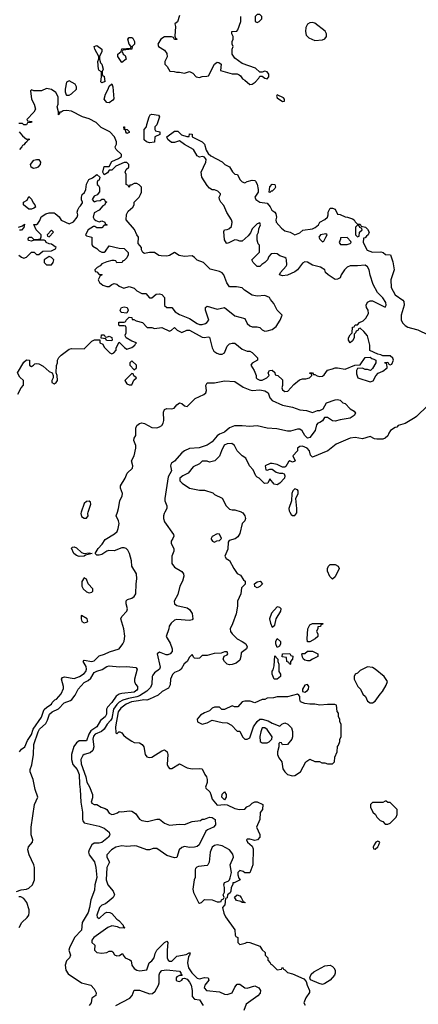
# Model space of a CAD drawing. Header units: inches. Extents: x 2380249 to 2585472, y 382747 to 546448.
# Tile 503 of 626: x 2546836 to 2550014, y 446079 to 453924. Entities that reach past the tile are written whole.
import ezdxf

# ---------------------------------------------------------------- set-up
doc = ezdxf.new("R2010")
doc.units = ezdxf.units.IN
doc.header["$MEASUREMENT"] = 0
for name, color, linetype in [('C5444', 7, 'Continuous'), ('C5445', 7, 'Continuous'), ('C5455', 7, 'Continuous')]:
    doc.layers.add(name, color=color, linetype=linetype)

msp = doc.modelspace()

# ---------------------------------------------------------------- linework, layer by layer
at = {"layer": 'C5444', "color": 4}
for points, elevation in [([(2546835.3, 448090), (2546849.3, 448110.7), (2546878, 448130), (2546899.6, 448180.4), (2546930, 448227.3), (2546943, 448270), (2547010, 448367.3), (2547024.7, 448415.3), (2547032.5, 448427.5), (2547052.8, 448447.2), (2547088.7, 448470), (2547096, 448484), (2547115.5, 448504.5), (2547130, 448511), (2547166.3, 448553.7), (2547184.7, 448595.3), (2547185.2, 448610), (2547169, 448670), (2547177.2, 448682.8), (2547192.5, 448687.5), (2547270, 448675.5), (2547313.2, 448690), (2547350, 448713.4), (2547364.5, 448730), (2547369.5, 448750), (2547366.6, 448770), (2547341.2, 448810), (2547350, 448821), (2547410, 448810.5), (2547430, 448816.3), (2547470, 448856.3), (2547511.7, 448868.3), (2547551.9, 448888.1), (2547629.2, 448910.8), (2547658, 448950), (2547667.7, 448972.3), (2547673.1, 449013.1), (2547665.6, 449070), (2547642, 449150), (2547649.3, 449170), (2547689.6, 449210.4), (2547694.5, 449230), (2547685.1, 449270), (2547685.8, 449294.2), (2547695.9, 449304.1), (2547730, 449315.5), (2547750, 449327.7), (2547762.9, 449350), (2547763.6, 449430), (2547769.6, 449470), (2547767.3, 449510), (2547729.7, 449569.7), (2547727.2, 449612.8), (2547712, 449672), (2547698, 449698), (2547685.2, 449710), (2547670, 449716.3), (2547650, 449715.1), (2547590, 449692), (2547546.2, 449693.8), (2547530, 449689.5), (2547490, 449663.7), (2547470, 449657.2), (2547450, 449658), (2547438, 449670), (2547460.9, 449710), (2547494.1, 449745.8), (2547517.4, 449782.6), (2547591.5, 449828.5), (2547612.7, 449847.3), (2547622.4, 449870), (2547629.6, 449910), (2547625.1, 449930), (2547605.2, 449970), (2547614.8, 450000)], 28), ([(2547326.3, 450000), (2547322.8, 449990), (2547330, 449964.7), (2547350, 449951.3), (2547370, 449952), (2547382, 449970), (2547379, 449990), (2547382.3, 450000)], 32), ([(2547993.8, 450000), (2547988.2, 449990), (2547981.6, 449970), (2547983.1, 449950), (2547990, 449922.8), (2548062.8, 449822.8), (2548064, 449810), (2548057.3, 449790), (2548044, 449770), (2548044, 449750), (2548064, 449710), (2548064, 449690), (2548048.2, 449650), (2548048.4, 449590), (2548070, 449561.6), (2548128.3, 449528.3), (2548140.7, 449510), (2548143.8, 449490), (2548134.9, 449450), (2548112.4, 449410), (2548096.1, 449343.9), (2548067.3, 449290), (2548071, 449270), (2548090, 449257.3), (2548170, 449238), (2548190, 449224.7), (2548210, 449192), (2548216, 449150), (2548210, 449142), (2548190, 449137.2), (2548090, 449145.2), (2548070, 449139), (2548043.4, 449116.6), (2548028.2, 449091.8), (2548024.9, 449070), (2548002.8, 449010), (2548035.8, 448955.8), (2548050.6, 448910), (2548050.6, 448890), (2548036, 448870), (2548016.4, 448863.6), (2548004.2, 448864.2), (2547950, 448884), (2547931.3, 448870), (2547954.9, 448765.1), (2547950.4, 448749.6), (2547910, 448719.5), (2547897.7, 448702.3), (2547892.4, 448690), (2547890.3, 448630), (2547878.2, 448601.8), (2547850, 448572.6), (2547790, 448537.8), (2547770, 448529), (2547703.8, 448516.2), (2547658.3, 448501.7), (2547630, 448485.7), (2547610, 448466.9), (2547584.9, 448430), (2547570, 448357.2), (2547560.9, 448339.1), (2547532.4, 448310), (2547508.4, 448270), (2547487.1, 448252.9), (2547437.6, 448230), (2547425.1, 448214.9), (2547418.6, 448190), (2547427.2, 448130), (2547418.6, 448101.4), (2547398, 448082), (2547350.4, 448069.6), (2547339.3, 448060.7), (2547323.8, 448030), (2547324.9, 447995.1), (2547364, 447890), (2547371.3, 447850), (2547392.5, 447812.5), (2547416.3, 447750), (2547416, 447724), (2547406, 447690), (2547410, 447682), (2547430, 447672), (2547450, 447672), (2547484.7, 447650), (2547518.5, 447638.5), (2547532, 447630), (2547550, 447602), (2547570, 447592), (2547587.3, 447592.7), (2547616.4, 447603.6), (2547630, 447614), (2547650, 447612), (2547710, 447621), (2547730, 447618.8), (2547759.5, 447599.5), (2547790, 447554.8), (2547810, 447542), (2547854.4, 447534.4), (2547930, 447554.8), (2547950, 447554.8), (2547990, 447522), (2548030, 447504.9), (2548110, 447514.9), (2548150, 447510.5), (2548210, 447534), (2548276.4, 447543.6), (2548290, 447554), (2548310, 447554), (2548350, 447570.7), (2548370, 447566.8), (2548394.8, 447550), (2548398, 447510), (2548382, 447490), (2548332, 447470), (2548320.7, 447459.3), (2548266, 447350), (2548250, 447337.2), (2548230, 447329.5), (2548190, 447329.4), (2548150, 447336), (2548130, 447329.2), (2548107.3, 447310), (2548090, 447249), (2548070, 447245.2), (2548010, 447263.6), (2547930, 447320.7), (2547899.1, 447320.9), (2547870, 447309.3), (2547850, 447309.3), (2547770, 447338.7), (2547750, 447341.3), (2547690, 447336.2), (2547650, 447342.7), (2547602, 447330), (2547566.8, 447310), (2547531.3, 447270), (2547532, 447250), (2547552, 447210), (2547531.3, 447170), (2547526, 447070), (2547538, 447030), (2547581, 446981), (2547591, 446950), (2547581, 446930), (2547550, 446902), (2547519.8, 446880.2), (2547490, 446868), (2547472, 446850), (2547452, 446790), (2547452.7, 446772.7), (2547470, 446762), (2547514.6, 446805.4), (2547530, 446812), (2547554, 446810), (2547570, 446802), (2547610, 446758), (2547626.4, 446746.4), (2547662, 446710), (2547662, 446702), (2547674, 446690), (2547670, 446686), (2547631.3, 446688.7), (2547616.5, 446696.5), (2547570, 446702.7), (2547538, 446690), (2547426, 446610), (2547412, 446590), (2547412, 446570), (2547434, 446550), (2547432, 446510), (2547450, 446492), (2547490, 446486), (2547530, 446491.3), (2547550, 446502), (2547570, 446502), (2547578, 446498), (2547591.6, 446471.6), (2547610, 446466), (2547632.7, 446467.3), (2547650, 446482), (2547659.6, 446479.6), (2547662, 446470), (2547678, 446450), (2547713.4, 446433.4), (2547724, 446424), (2547730.7, 446390), (2547750, 446362.8), (2547770, 446350.7), (2547795.1, 446344.9), (2547850, 446354), (2547868.7, 446410), (2547890, 446426), (2547908.7, 446450), (2547916.6, 446483.4), (2547929.2, 446510), (2547990, 446571), (2548010, 446582), (2548018, 446570), (2548010.7, 446510), (2548010.7, 446450), (2548018.8, 446430), (2548030, 446423), (2548050, 446423), (2548090, 446462), (2548163.1, 446476.9), (2548186, 446490), (2548194, 446490), (2548191, 446470), (2548181.4, 446458.6), (2548174.4, 446410), (2548182, 446370), (2548209.3, 446329.3), (2548250, 446286), (2548270, 446280.5), (2548310, 446293), (2548338, 446290), (2548344, 446270), (2548310.8, 446230), (2548305.5, 446210), (2548326, 446190), (2548430, 446179.3), (2548470, 446160.4), (2548490, 446156.4), (2548530, 446170.8), (2548550, 446214.8), (2548570, 446239.1), (2548590, 446239.1), (2548630.4, 446210.4), (2548650, 446208.2), (2548710, 446224.9), (2548742, 446210), (2548757.1, 446190), (2548753, 446167), (2548734.3, 446145.7), (2548641.2, 446078.8), (2548622.4, 446030)], 28), ([(2548605.2, 450000), (2548614.4, 449994.4), (2548631.3, 449970), (2548636, 449950), (2548631, 449930), (2548610.9, 449909.1), (2548590.5, 449829.5), (2548575.5, 449804.5), (2548553, 449787), (2548506, 449774), (2548498, 449762), (2548495.3, 449704.7), (2548472, 449650), (2548482, 449630), (2548510, 449614), (2548542, 449550), (2548570, 449512), (2548596.9, 449496.9), (2548619.6, 449459.6), (2548634, 449450), (2548632.7, 449427.3), (2548603.6, 449396.4), (2548598, 449350), (2548572, 449290), (2548571.6, 449251.6), (2548562.8, 449190), (2548533.4, 449110), (2548513.4, 449070), (2548518, 449050), (2548530.6, 449030), (2548570, 448990.6), (2548610, 448970.7), (2548638.8, 448950), (2548650, 448926), (2548644.7, 448910), (2548601, 448879), (2548598.8, 448850), (2548590, 448822), (2548562.8, 448797.2), (2548530, 448785.2), (2548510, 448784), (2548490, 448789), (2548468.7, 448810), (2548458, 448830), (2548467.3, 448852.7), (2548490, 448862), (2548495.3, 448870), (2548490, 448886), (2548470, 448886), (2548443.6, 448876.4), (2548385.4, 448874.6), (2548330, 448858), (2548290, 448858), (2548270, 448838), (2548250, 448835.3), (2548230, 448838), (2548223.1, 448843.1), (2548210, 448866), (2548190, 448846), (2548172, 448810), (2548147.5, 448792.5), (2548122.8, 448750), (2548110, 448739.3), (2548070, 448722.7), (2548054.2, 448705.8), (2548037.1, 448670), (2548035.2, 448624.8), (2548022, 448598), (2547971.3, 448570), (2547938.8, 448541.2), (2547870, 448509.4), (2547850, 448502.7), (2547825.6, 448505.6), (2547784, 448495.9), (2547727.7, 448490), (2547684.4, 448470), (2547641.1, 448438.9), (2547620.8, 448410), (2547599.3, 448290), (2547602, 448242), (2547610, 448234), (2547626, 448250), (2547634, 448250), (2547650, 448242), (2547662.8, 448222.8), (2547684.5, 448204.5), (2547730, 448174.8), (2547750, 448166), (2547790, 448161), (2547811.3, 448150), (2547826, 448130), (2547836.3, 448070), (2547850.5, 448050.5), (2547870, 448046), (2547890, 448048.2), (2547970, 448097.3), (2547990, 448106), (2547999.8, 448099.8), (2548011, 448090), (2548016, 448070), (2548010.7, 447990), (2548018.8, 447970), (2548030, 447958.8), (2548050, 447957.3), (2548110, 447996), (2548170, 447962.8), (2548210, 447954.8), (2548270, 447958.8), (2548290, 447956), (2548311.3, 447910), (2548326, 447890), (2548330.9, 447870.9), (2548330, 447846), (2548318, 447810), (2548321, 447801), (2548350.9, 447770.9), (2548361, 447750), (2548370, 447712), (2548410, 447666), (2548470, 447672), (2548490, 447667.7), (2548550, 447639.1), (2548588.4, 447631.6), (2548630, 447634), (2548647.3, 447652.7), (2548670, 447662), (2548690, 447682), (2548710, 447692), (2548730, 447692), (2548774, 447670), (2548772, 447630), (2548752.7, 447607.3), (2548750.8, 447550), (2548722.8, 447490), (2548750.4, 447430.4), (2548750.4, 447409.6), (2548732.1, 447387.9), (2548710, 447382.7), (2548670, 447395.3), (2548650, 447395.3), (2548644.7, 447390), (2548652, 447370), (2548690, 447338), (2548697.5, 447317.5), (2548696, 447190), (2548670, 447126), (2548630, 447126), (2548616.4, 447136.4), (2548590, 447146), (2548574, 447130), (2548574, 447110), (2548583.6, 447083.6), (2548594, 447070), (2548546, 447046), (2548534, 447046), (2548534, 447034), (2548522, 447010), (2548519.6, 446980.4), (2548512.7, 446967.3), (2548494, 446950), (2548490, 446926), (2548478, 446922), (2548472, 446870), (2548454, 446850), (2548463.6, 446803.6), (2548476.9, 446776.9), (2548551.6, 446671.6), (2548554, 446630), (2548558, 446618), (2548574, 446610), (2548574, 446570), (2548590, 446554), (2548634.6, 446565.4), (2548650, 446574), (2548670, 446572), (2548750, 446542), (2548770, 446514), (2548792.7, 446492.7), (2548794, 446470), (2548814, 446450), (2548814, 446430), (2548834, 446410), (2548838, 446398), (2548850, 446394), (2548890, 446354), (2548922, 446358), (2548930, 446374), (2548938, 446358), (2548950, 446354), (2548970, 446332), (2549010, 446322), (2549101, 446281), (2549119.8, 446259.8), (2549127.3, 446230), (2549147.3, 446190), (2549146.8, 446173.2), (2549116, 446130), (2549102, 446090), (2549112.7, 446072.7)], 32), ([(2548990.1, 450000), (2549001.4, 449981.4), (2549010, 449973.4), (2549030, 449974.4), (2549045.3, 449994.7), (2549045.4, 450000)], 36), ([(2546810, 446978.4), (2546848.2, 446991.8), (2546890, 446995.8), (2546910, 447003), (2546939.3, 447030), (2546955.1, 447070), (2546954.5, 447170), (2546949.5, 447190), (2546911.8, 447270), (2546901.2, 447310), (2546906.8, 447333.2), (2546939, 447370), (2546941.2, 447390), (2546927.6, 447430), (2546927.2, 447490), (2546954.7, 447670), (2546979.5, 447730), (2546958.7, 447790), (2546943.1, 447870), (2546920.4, 447930), (2546920.9, 447950), (2546933, 447987), (2546947.1, 448070), (2546949.8, 448150), (2546984.4, 448250), (2546995.1, 448270), (2547043.7, 448316.3), (2547058.2, 448341.8), (2547073.6, 448390), (2547095.1, 448410), (2547146.5, 448433.5), (2547190, 448479.5), (2547240.9, 448499.1), (2547252.1, 448507.9), (2547277.2, 448542.8), (2547301.2, 448590), (2547350, 448641.6), (2547381.2, 448658.9), (2547402.6, 448677.4), (2547430, 448723), (2547450, 448734.4), (2547493.1, 448746.9), (2547530, 448770.5), (2547550, 448775.5), (2547632.9, 448767.1), (2547690, 448770.6), (2547762, 448762), (2547771.3, 448750), (2547751, 448670), (2547751.2, 448651.1), (2547758, 448630), (2547774.8, 448610), (2547776.3, 448590), (2547770, 448581.2), (2547750, 448566.6), (2547650, 448556), (2547630, 448549.6), (2547605.7, 448534.3), (2547570, 448482.9), (2547534.9, 448445.1), (2547527.3, 448430), (2547528, 448390), (2547518, 448370), (2547480.2, 448339.8), (2547450.4, 448290), (2547402.7, 448257.4), (2547387.8, 448232.2), (2547370, 448179.3), (2547310, 448177), (2547290, 448162.7), (2547267.5, 448132.5), (2547250.3, 448070), (2547248.4, 448030), (2547260.4, 447990), (2547293.1, 447950), (2547310.2, 447910.2), (2547312.5, 447832.5), (2547319.5, 447790), (2547324.6, 447690), (2547337.1, 447610), (2547335.5, 447550), (2547339.9, 447539.9), (2547350, 447524.9), (2547470, 447498), (2547510, 447483), (2547550.6, 447450), (2547554.8, 447430), (2547544.7, 447410), (2547491.5, 447368.4), (2547470, 447361.6), (2547430, 447361.6), (2547410.3, 447349.7), (2547388.7, 447310), (2547385.3, 447290), (2547390.4, 447270), (2547433.2, 447213.2), (2547444.2, 447170), (2547450.2, 447090), (2547436, 447030), (2547432.5, 446987.5), (2547402.3, 446910), (2547393.8, 446850), (2547380.7, 446810), (2547333.1, 446730), (2547328.2, 446670), (2547272.7, 446610), (2547232.2, 446530), (2547228.9, 446508.9), (2547242, 446470), (2547234, 446450), (2547210, 446425.2), (2547199.5, 446390), (2547203, 446350), (2547221.3, 446321.3), (2547330, 446250.8), (2547402, 446230), (2547430, 446202), (2547444.7, 446170), (2547442, 446150), (2547411.2, 446128.9), (2547404.7, 446090), (2547390, 446068)], 24), ([(2546830.6, 446689.4), (2546854, 446730), (2546895.8, 446770), (2546908.3, 446790), (2546912.2, 446810), (2546910.8, 446830.8), (2546892.6, 446890), (2546870, 446922.9), (2546844.4, 446935.6), (2546830, 446934.5)], 24), ([(2547602.7, 446070), (2547713.4, 446126.6), (2547732, 446150), (2547750, 446190.8), (2547790, 446192.2), (2547870, 446161.6), (2547895.3, 446164.7), (2547916.4, 446183.6), (2547943, 446230), (2547948.1, 446250), (2547946.9, 446313.1), (2547952.7, 446330), (2547970, 446347.3), (2548007, 446353), (2548110, 446342), (2548122, 446330), (2548122, 446322), (2548132, 446308), (2548110, 446308), (2548090, 446298), (2548084.7, 446290), (2548084.7, 446270), (2548090, 446264.7), (2548110, 446261), (2548128, 446270), (2548136.4, 446283.6), (2548150, 446286), (2548170, 446278.8), (2548190, 446254.8), (2548202, 446230), (2548210.6, 446190), (2548210, 446142), (2548230, 446121), (2548270, 446114), (2548298, 446070)], 24)]:
    msp.add_lwpolyline(points, dxfattribs=dict(at, elevation=elevation))
for points, elevation in [([(2548410, 449828), (2548370, 449806), (2548362, 449790), (2548363.6, 449783.6), (2548374, 449770), (2548390, 449762), (2548408.4, 449771.6), (2548430, 449774), (2548446, 449790), (2548430, 449826)], 32), ([(2547350, 449671.3), (2547390, 449676), (2547414, 449670), (2547362, 449658), (2547350, 449649.3), (2547310, 449646.6), (2547290, 449654), (2547269, 449670), (2547250, 449714), (2547258, 449722), (2547270, 449724.7), (2547290, 449716), (2547330, 449678)], 28), ([(2549330, 449466), (2549308.4, 449488.4), (2549288.7, 449530), (2549288.7, 449550), (2549298, 449570), (2549310, 449582), (2549350, 449582), (2549374, 449570), (2549382, 449550), (2549350, 449486)], 32), ([(2547350, 449478), (2547331.6, 449448.4), (2547331.3, 449410), (2547341, 449390), (2547370, 449366), (2547390, 449358), (2547410, 449362), (2547418, 449370), (2547418, 449390), (2547382, 449430), (2547370, 449466)], 32), ([(2548730, 449398), (2548710, 449408), (2548708, 449430), (2548730, 449444.7), (2548754, 449450), (2548772, 449430), (2548750, 449408)], 32), ([(2548890, 449246), (2548844.5, 449195.5), (2548828.7, 449150), (2548834.6, 449114.6), (2548850, 449084.7), (2548870, 449098.8), (2548882, 449150), (2548917.6, 449210), (2548921.2, 449230), (2548910, 449239.3)], 36), ([(2547330, 449178), (2547325.4, 449174.6), (2547326, 449150), (2547332, 449130), (2547350, 449118), (2547370, 449124.7), (2547378, 449130), (2547375.3, 449150)], 32), ([(2549130, 448966), (2549128.7, 448990), (2549134, 449070), (2549150, 449102), (2549170, 449112), (2549252.7, 449112.7), (2549250, 449106), (2549238, 449102), (2549234, 449090), (2549214, 449086), (2549214, 449074), (2549202, 449050), (2549212, 449030), (2549212, 449010), (2549192, 448990), (2549150, 448966)], 32), ([(2548890, 448922), (2548877, 448950), (2548878.4, 448970), (2548890, 448993.4), (2548914.8, 448970), (2548916, 448950), (2548906.8, 448933.2)], 32), ([(2548890, 448668.7), (2548866, 448670), (2548849.6, 448709.6), (2548850, 448732), (2548857.2, 448742.8), (2548864.5, 448775.5), (2548870, 448854), (2548894, 448830), (2548894, 448810), (2548902, 448790), (2548902, 448730), (2548914, 448710), (2548914, 448690)], 32), ([(2548990, 448786), (2548982, 448802), (2548966, 448810), (2548962, 448842), (2548927.3, 448847.3), (2548930, 448872), (2548990, 448874), (2548998, 448858), (2549012.7, 448852.7), (2549012, 448830), (2548994, 448810), (2548994, 448790)], 32), ([(2549130, 448815.3), (2549110, 448822), (2549098, 448830), (2549090, 448846), (2549086, 448870), (2549090, 448874), (2549110, 448874), (2549130, 448892), (2549170, 448891.3), (2549212, 448870), (2549212, 448850), (2549170, 448828.7), (2549150, 448815.3)], 32), ([(2549610, 448768), (2549550, 448738), (2549530, 448718), (2549511.6, 448708.4), (2549502, 448690), (2549502, 448670), (2549532, 448610), (2549552, 448590), (2549572, 448550), (2549592, 448530), (2549610, 448494), (2549630, 448482), (2549650, 448482), (2549670, 448494), (2549708.8, 448551.1), (2549728, 448570), (2549758, 448622), (2549768, 448650), (2549742, 448690), (2549670, 448748.7), (2549650, 448762)], 36), ([(2549130, 448628), (2549110, 448622), (2549091.3, 448590), (2549092, 448572), (2549110, 448566), (2549130, 448578), (2549139, 448590), (2549142, 448610)], 36), ([(2549050, 448548.7), (2548970, 448528), (2548890, 448528), (2548859.8, 448520.2), (2548810, 448517.2), (2548790, 448508.7), (2548770, 448508.7), (2548710, 448482), (2548672.9, 448492.9), (2548630, 448494), (2548610, 448488), (2548574, 448450), (2548548.8, 448448.9), (2548530, 448458), (2548470, 448428), (2548448.4, 448428.4), (2548430, 448446), (2548390, 448446), (2548370, 448438), (2548350, 448418), (2548310, 448402), (2548278, 448382), (2548252, 448350), (2548254, 448330), (2548290, 448312), (2548330, 448322), (2548370, 448342), (2548450, 448324.7), (2548490, 448322), (2548523.6, 448303.6), (2548570, 448254), (2548590, 448254), (2548611.2, 448211.1), (2548631.6, 448191.6), (2548650, 448191.3), (2548670, 448202), (2548701.2, 448290), (2548730, 448332), (2548750, 448351.3), (2548770, 448351.3), (2548816.9, 448336.9), (2548850, 448318), (2548910, 448294), (2548926, 448310), (2548950, 448322), (2548974, 448310), (2549002, 448282), (2549011.3, 448251.3), (2549011.2, 448211.1), (2549004.7, 448190), (2548970, 448148), (2548930, 448146), (2548922, 448162), (2548910, 448166), (2548902, 448158), (2548902, 448130), (2548891.3, 448090), (2548891.3, 448070), (2548902, 448042), (2548926, 448010), (2548934.4, 447954.4), (2548950.5, 447930.5), (2548972, 447910), (2549010, 447898.8), (2549030, 447901), (2549075.3, 447930), (2549118, 448010), (2549148.4, 448031.6), (2549190, 448014), (2549227.3, 448012.7), (2549243.6, 448003.6), (2549270, 448002), (2549290, 447994), (2549330, 447994), (2549346, 448010), (2549347.3, 448047.3), (2549366, 448090), (2549368.4, 448131.6), (2549376.4, 448143.6), (2549387.3, 448172.7), (2549388.4, 448191.6), (2549398, 448210), (2549398, 448310), (2549388.8, 448328.9), (2549388, 448350), (2549378, 448370), (2549378, 448398), (2549367.3, 448412.7), (2549362, 448462), (2549347.3, 448467.3), (2549290, 448468.7), (2549230, 448461.2), (2549190, 448469.3), (2549150, 448469.5), (2549110, 448476), (2549075.3, 448490), (2549068.8, 448508.9), (2549068.7, 448530), (2549062, 448542)], 36), ([(2548790, 448282), (2548770, 448282), (2548757.3, 448250), (2548751.3, 448211.3), (2548752.7, 448172.7), (2548770, 448162), (2548810, 448162), (2548826, 448170), (2548846, 448190), (2548848, 448210), (2548810, 448268.7)], 36), ([(2548470, 447708), (2548448.7, 447730), (2548450, 447754), (2548470, 447772), (2548482, 447750), (2548482, 447730)], 32), ([(2549750, 447698), (2549730, 447688), (2549650, 447686), (2549634, 447670), (2549632, 447650), (2549652, 447610), (2549672, 447590), (2549682, 447570), (2549710, 447542), (2549730, 447534), (2549750, 447514), (2549770, 447514), (2549790, 447522), (2549838, 447570), (2549846, 447590), (2549846, 447630), (2549790, 447686), (2549770, 447686), (2549756.4, 447696.4)], 36), ([(2548410, 447349.3), (2548390, 447345.2), (2548371, 447330), (2548353.4, 447290), (2548347.9, 447212.1), (2548336, 447190), (2548330, 447185.2), (2548262, 447178), (2548247.5, 447172.5), (2548238.8, 447161.2), (2548234.8, 447150), (2548234.8, 447090), (2548226.8, 447070), (2548215.3, 446995.3), (2548221, 446970), (2548262, 446890), (2548270, 446884.7), (2548286, 446890), (2548310, 446914), (2548370, 446912), (2548410, 446894), (2548430, 446894), (2548442, 446898), (2548446, 446910), (2548462, 446918), (2548466, 446930), (2548458, 446950), (2548468.7, 446971.3), (2548469, 447010), (2548464, 447030), (2548469, 447050), (2548499, 447061), (2548509.1, 447070.9), (2548514.6, 447085.4), (2548524, 447130), (2548515.3, 447190), (2548539.3, 447250), (2548534.2, 447274.2), (2548510, 447309), (2548450, 447340.9)], 32), ([(2549690, 447378), (2549674, 447370), (2549662, 447350), (2549654, 447330), (2549658, 447318), (2549670, 447314), (2549690, 447334), (2549698, 447350), (2549706, 447370), (2549696.4, 447376.4)], 36), ([(2548630, 446888), (2548610, 446888.7), (2548598, 446898), (2548564.7, 446904.7), (2548547.3, 446932.7), (2548570, 446952), (2548590, 446942), (2548602, 446930), (2548618, 446898), (2548634, 446890)], 32), ([(2549250, 446237.2), (2549223.2, 446243.2), (2549154.6, 446274.6), (2549148, 446290), (2549160.2, 446319.8), (2549181.5, 446338.5), (2549270, 446386), (2549310, 446390.8), (2549330, 446381), (2549341, 446370), (2549350.8, 446350), (2549350, 446326), (2549344.7, 446310), (2549311.3, 446270), (2549270, 446244)], 32)]:
    msp.add_lwpolyline(points, close=True, dxfattribs=dict(at, elevation=elevation))
at = {"layer": 'C5445', "color": 4}
for points, elevation in [([(2548110, 453958), (2548094, 453906), (2548072, 453890), (2548078, 453870), (2548072.7, 453792.7), (2548078, 453778), (2548092, 453770), (2548090, 453766), (2548070, 453766), (2548062, 453782), (2548047.3, 453787.3), (2547990, 453788), (2547962, 453770), (2547938, 453730), (2547942, 453710), (2547990, 453682), (2548010, 453654), (2548010.9, 453629.1), (2547992, 453590), (2547992, 453570), (2548012, 453550), (2548032.7, 453512.7), (2548068.4, 453511.6), (2548085.4, 453505.4), (2548110, 453506), (2548150, 453498), (2548191, 453511), (2548216.9, 453496.9), (2548242, 453470), (2548270, 453464.7), (2548290, 453472), (2548327.3, 453472.7), (2548342, 453478), (2548389.2, 453570.8), (2548410, 453584.7), (2548423.6, 453583.6), (2548442, 453570), (2548438, 453518), (2548530, 453491.3), (2548570, 453491.3), (2548585.4, 453485.4), (2548596.9, 453476.9), (2548611.6, 453451.6), (2548630, 453442), (2548670, 453406.8), (2548690, 453411.3), (2548712.7, 453427.3), (2548742, 453458), (2548750, 453474), (2548770, 453474), (2548790, 453458), (2548810, 453452), (2548822, 453470), (2548822, 453490), (2548810, 453508), (2548790, 453514), (2548770, 453506), (2548750, 453506), (2548716.5, 453536.5), (2548610, 453575.3), (2548550, 453618), (2548528.7, 453650), (2548528.7, 453690), (2548538, 453710), (2548528.7, 453730), (2548528.7, 453751.3), (2548538, 453770), (2548538, 453790), (2548526, 453810), (2548526, 453830), (2548567.3, 453832.7), (2548576.4, 453843.6), (2548598, 453910), (2548598, 453950)], 36), ([(2546828, 452048), (2546850, 452030.8), (2546870, 452022.8), (2546889.3, 452030.7), (2546930, 452071.3), (2546951.2, 452071.1), (2546970, 452054), (2546990, 452054), (2547020.4, 452079.6), (2547090, 452082), (2547122, 452098), (2547126, 452110), (2547090, 452135.3), (2547070, 452138), (2547048.4, 452148.4), (2547042, 452162), (2547030, 452166), (2546950, 452166), (2546930, 452158), (2546905.2, 452165.2), (2546903.1, 452176.9), (2546910, 452192), (2546930, 452191.3), (2546950, 452172), (2546970, 452172), (2547002, 452178), (2547007.3, 452192.7), (2547008, 452210), (2546968.7, 452250), (2546948.4, 452291.6), (2546970, 452292), (2546980.4, 452299.6), (2546996.5, 452323.5), (2547006.6, 452353.4), (2547044, 452376), (2547070, 452384.7), (2547110, 452384.7), (2547119.8, 452379.8), (2547150, 452352), (2547167.5, 452327.5), (2547230, 452298), (2547265.6, 452314.4), (2547295.3, 452350), (2547299, 452370), (2547294, 452390), (2547299, 452410), (2547309.1, 452430.9), (2547320.4, 452439.6), (2547336.4, 452463.6), (2547338, 452470), (2547328.8, 452488.9), (2547329, 452510), (2547335.3, 452530), (2547352.5, 452547.5), (2547364, 452570), (2547370, 452614), (2547388, 452650), (2547416.4, 452663.6), (2547451.6, 452691.6), (2547474, 452670), (2547470, 452646), (2547458, 452642), (2547454, 452630), (2547454, 452610), (2547463.6, 452603.6), (2547472.7, 452587.3), (2547472.7, 452552.7), (2547452.7, 452527.3), (2547430, 452518), (2547414, 452490), (2547430, 452474), (2547450, 452482), (2547476.4, 452483.6), (2547490, 452494), (2547510, 452494), (2547518, 452478), (2547532, 452470), (2547518, 452462), (2547514, 452450), (2547499.6, 452440.4), (2547470, 452406), (2547430, 452386), (2547422, 452350), (2547430, 452334), (2547443.6, 452323.6), (2547470, 452314), (2547490, 452322), (2547514, 452310), (2547518, 452298), (2547534, 452290), (2547530, 452286), (2547510, 452286), (2547490, 452266), (2547450, 452266), (2547436.4, 452276.4), (2547423.6, 452276.4), (2547382, 452250), (2547362, 452210), (2547370, 452202), (2547411.2, 452191.1), (2547412, 452130), (2547419.6, 452119.6), (2547450, 452102), (2547470, 452082), (2547490, 452072), (2547510, 452072), (2547520.4, 452079.6), (2547550, 452122), (2547630, 452104.7), (2547670, 452102), (2547702, 452070), (2547702, 452050), (2547690, 452026), (2547670, 452006), (2547658, 452002), (2547654, 451990), (2547610, 451988), (2547602, 452002), (2547590, 452006), (2547570, 452006), (2547530, 451995.3), (2547490, 451978), (2547478, 451962), (2547454, 451950), (2547434, 451930), (2547438, 451918), (2547450, 451914), (2547470, 451894), (2547490, 451894), (2547494, 451890), (2547478, 451882), (2547463.6, 451856.4), (2547462, 451850), (2547471.3, 451830), (2547498, 451810), (2547530, 451798), (2547550, 451798), (2547570, 451814), (2547590, 451822), (2547610, 451818), (2547630, 451802), (2547665.4, 451785.4), (2547710, 451798), (2547750, 451784.7), (2547770, 451764.7), (2547810, 451742), (2547842, 451742), (2547870, 451706.8), (2547890, 451707.3), (2547923.7, 451736.3), (2547950, 451739.1), (2547970, 451734.8), (2547990.8, 451710), (2547990, 451646), (2548010, 451632), (2548050, 451632), (2548076.8, 451596.8), (2548110, 451574), (2548190, 451543.7), (2548250, 451503.7), (2548270, 451495.3), (2548290, 451494.4), (2548316.1, 451503.9), (2548329, 451510), (2548344, 451530), (2548318, 451610), (2548318, 451630), (2548330, 451642), (2548410, 451618.8), (2548470, 451631), (2548550, 451564), (2548630, 451542), (2548650, 451502), (2548670, 451484.7), (2548690, 451478), (2548730, 451478), (2548750.9, 451470.9), (2548770, 451452), (2548790, 451442), (2548810, 451444.7), (2548850, 451456), (2548880.2, 451479.8), (2548913.2, 451530), (2548928, 451570), (2548889.4, 451609.4), (2548863.1, 451663.1), (2548834.6, 451694.6), (2548828, 451710), (2548790, 451725.2), (2548730, 451720.9), (2548690, 451729.4), (2548629, 451769), (2548610, 451788), (2548563.5, 451796.5), (2548510, 451795.3), (2548486.8, 451826.8), (2548464.5, 451890), (2548450, 451906.6), (2548430, 451917.6), (2548355.6, 451935.6), (2548302, 451990), (2548250, 452009), (2548230, 452029), (2548210, 452041.2), (2548150, 452037.2), (2548106.3, 452046.3), (2548070, 452068), (2548030, 452044.5), (2548010, 452040.7), (2547962.7, 452042.7), (2547945.6, 452045.6), (2547910, 452068.7), (2547871.2, 452068.9), (2547830, 452062), (2547818, 452070), (2547806, 452090), (2547806, 452110), (2547781.2, 452141.2), (2547782, 452190), (2547769.3, 452209.3), (2547752.1, 452252.1), (2547686, 452330), (2547687.3, 452372.7), (2547702, 452398), (2547738, 452430), (2547748, 452450), (2547748.7, 452471.3), (2547788, 452510), (2547798, 452530), (2547806, 452550), (2547806, 452590), (2547788.4, 452608.4), (2547770, 452618), (2547750, 452618), (2547726, 452606), (2547714, 452606), (2547710, 452586), (2547702, 452602), (2547686, 452610), (2547686, 452690), (2547678, 452710), (2547686, 452730), (2547706, 452750), (2547706, 452770), (2547690, 452786), (2547670, 452786), (2547603.6, 452756.4), (2547570, 452726), (2547550, 452726), (2547536.9, 452703.1), (2547510, 452688), (2547498, 452710), (2547510, 452754), (2547550, 452754), (2547570, 452794), (2547623.1, 452816.9), (2547647.3, 452832.7), (2547648, 452850), (2547606, 452890), (2547600.4, 452900.4), (2547598, 452910), (2547608, 452932), (2547608.7, 452950), (2547592.7, 452990), (2547554, 453030), (2547484.5, 453064.5), (2547445.6, 453105.6), (2547390, 453134), (2547338, 453150), (2547250, 453195.3), (2547210, 453201.2), (2547183.5, 453196.5), (2547167.3, 453187.3), (2547152.7, 453187.3), (2547152.7, 453172.7), (2547146, 453166), (2547146, 453190), (2547135.3, 453230), (2547142, 453250), (2547142, 453310), (2547124.7, 453344.7), (2547090, 453368.7), (2547050, 453375.3), (2547010, 453358), (2546950, 453358), (2546930, 453366), (2546922, 453358), (2546931, 453290), (2546951.3, 453250), (2546962, 453210), (2546950, 453186), (2546894, 453130), (2546898, 453118), (2546930, 453114), (2546934, 453110), (2546930, 453106), (2546898, 453102), (2546890, 453086), (2546870, 453086), (2546858, 453098), (2546830, 453098)], 36), ([(2546820.4, 450939.6), (2546848.4, 450991.6), (2546867.3, 451012.7), (2546866, 451050), (2546836.4, 451076.4), (2546818, 451110), (2546870, 451194), (2546890, 451214), (2546914, 451210), (2546914, 451170), (2546923.6, 451163.6), (2546930, 451162), (2546946, 451170), (2546958, 451182), (2546970, 451184.7), (2546990, 451181), (2547023.5, 451163.5), (2547070, 451122), (2547094, 451110), (2547102, 451090), (2547102, 451070), (2547092, 451050), (2547092.7, 451032.7), (2547110, 451022), (2547128, 451032), (2547138, 451050), (2547135.3, 451090), (2547126, 451110), (2547128.4, 451168.4), (2547138, 451190), (2547138, 451210), (2547148.8, 451231.1), (2547168, 451250), (2547230, 451298), (2547250, 451304.7), (2547350, 451302), (2547410, 451362), (2547432, 451372), (2547450, 451374), (2547474, 451374), (2547474, 451350), (2547498, 451338), (2547510, 451314), (2547554, 451270), (2547570, 451262), (2547586, 451270), (2547606, 451290), (2547606, 451310), (2547630, 451354), (2547670.9, 451310.9), (2547690, 451298), (2547729.1, 451310.9), (2547755.3, 451330), (2547758, 451342), (2547766, 451350), (2547730, 451362), (2547686, 451390), (2547680.4, 451400.4), (2547678, 451410), (2547686, 451430), (2547686, 451470), (2547682, 451482), (2547670, 451486), (2547630, 451486), (2547626, 451490), (2547626, 451514), (2547670, 451514), (2547682, 451518), (2547686, 451530), (2547710, 451554), (2547730, 451552), (2547734, 451534), (2547746, 451534), (2547763.6, 451523.6), (2547814, 451510), (2547852.7, 451472.7), (2547888.7, 451471.3), (2547910, 451464.7), (2547970, 451470.8), (2548030, 451442), (2548046, 451450), (2548070, 451471.3), (2548092, 451450), (2548130, 451431.3), (2548169.4, 451450.6), (2548190, 451450.8), (2548290, 451394.8), (2548310, 451391), (2548338, 451398), (2548350, 451394), (2548370.8, 451310), (2548384, 451284), (2548407.1, 451267.1), (2548430, 451258), (2548450, 451258), (2548468, 451270), (2548490, 451322), (2548510, 451341), (2548530, 451346.8), (2548550, 451346), (2548610, 451298), (2548650, 451282), (2548670, 451282), (2548690, 451272), (2548732, 451230), (2548732, 451210), (2548690, 451188), (2548678, 451170), (2548704.7, 451130), (2548722, 451090), (2548722, 451070), (2548730, 451062), (2548750, 451052), (2548770, 451052), (2548806, 451070), (2548826, 451090), (2548818, 451110), (2548828, 451130), (2548850, 451132), (2548870, 451114), (2548874, 451094), (2548894, 451090), (2548930, 451054), (2548931.3, 451008.7), (2548924.7, 450990), (2548930, 450974), (2548950, 450962), (2548974.6, 450965.4), (2549022, 451018), (2549066.8, 451053.2), (2549090, 451062.8), (2549117.2, 451062.8), (2549146, 451070), (2549166, 451090), (2549162, 451102), (2549150, 451106), (2549149.3, 451110.7), (2549170, 451111), (2549178, 451098), (2549190, 451098), (2549206.4, 451086.4), (2549230, 451081), (2549250, 451084.7), (2549264.7, 451095.3), (2549289.4, 451130.6), (2549330, 451141), (2549350, 451151), (2549370, 451151), (2549430, 451138.8), (2549508.4, 451171.6), (2549550, 451174), (2549590, 451232), (2549630, 451234), (2549643.6, 451223.6), (2549659.6, 451219.6), (2549674, 451210), (2549674, 451190), (2549650, 451146), (2549631.6, 451128.4), (2549610, 451138), (2549590, 451138), (2549570, 451148), (2549530, 451146), (2549522, 451130), (2549522, 451102), (2549532, 451070), (2549630, 451038), (2549652.9, 451047.1), (2549674, 451086), (2549693.6, 451106.4), (2549730, 451124.7), (2549766, 451150), (2549762, 451182), (2549750, 451186), (2549747.3, 451192.7), (2549770, 451194), (2549778, 451178), (2549790, 451174), (2549802, 451178), (2549815.3, 451210), (2549810, 451226), (2549790, 451246), (2549730, 451246), (2549714.6, 451254.6), (2549690, 451258), (2549628, 451288), (2549628, 451330), (2549610, 451406), (2549580.4, 451440.4), (2549550, 451466), (2549538, 451462), (2549534, 451450), (2549518, 451442), (2549514, 451430), (2549502, 451418), (2549502, 451390), (2549490, 451366), (2549470, 451348), (2549458, 451370), (2549458, 451390), (2549470, 451414), (2549486, 451430), (2549490, 451474), (2549502, 451478), (2549510, 451494), (2549530, 451494), (2549546, 451510), (2549575.3, 451524.7), (2549595.3, 451544.7), (2549616.4, 451583.6), (2549615.3, 451610), (2549602, 451630), (2549599, 451650), (2549610, 451672), (2549630, 451684.7), (2549650, 451684.7), (2549750, 451634), (2549758, 451650), (2549754, 451670), (2549730, 451708.7), (2549689.3, 451749.3), (2549654.8, 451814.8), (2549629.5, 451889.5), (2549622.7, 451930), (2549610, 451954), (2549589.3, 451969.3), (2549530, 451962.7), (2549470, 451964), (2549447.5, 451952.5), (2549424.7, 451930), (2549398, 451890), (2549390, 451868), (2549370, 451855.3), (2549350, 451854), (2549295.3, 451890), (2549275.3, 451910), (2549268, 451930), (2549233.2, 451953.2), (2549170, 451969.2), (2549130, 451993.2), (2549110, 451994), (2549090, 451984), (2549050.7, 451930), (2549030, 451914), (2548970, 451889.3), (2548930, 451882), (2548908, 451890), (2548915.3, 451910), (2548961.2, 451958.8), (2548965.2, 451970), (2548964, 452010), (2548960.4, 452020.4), (2548950, 452028.7), (2548910, 452042), (2548890, 452058), (2548870, 452062), (2548841, 452059), (2548822, 452038), (2548811, 452010), (2548790, 451988.7), (2548765.4, 451974.6), (2548750, 451958), (2548730, 451958), (2548698, 451990), (2548686, 452010), (2548747.3, 452072.7), (2548747.3, 452127.3), (2548738, 452138), (2548728.4, 452168.4), (2548728, 452190), (2548728.7, 452210), (2548739, 452230), (2548743.1, 452256.9), (2548755.3, 452290), (2548750, 452306), (2548730, 452298), (2548690, 452258), (2548675.3, 452224.7), (2548658.8, 452201.2), (2548610, 452158), (2548590, 452158), (2548570, 452168), (2548550, 452168.7), (2548510, 452148.7), (2548490, 452142), (2548484, 452144), (2548469, 452170), (2548463.1, 452236.9), (2548469.1, 452250.9), (2548490, 452251.3), (2548503.1, 452256.9), (2548524, 452276), (2548529.3, 452310), (2548523.7, 452330), (2548488.1, 452388.2), (2548463.9, 452443.9), (2548439, 452470), (2548428, 452490), (2548426, 452510), (2548438, 452530), (2548436.4, 452536.4), (2548416.4, 452556.4), (2548388, 452568), (2548370, 452568.7), (2548350, 452582), (2548330, 452602), (2548289.2, 452670), (2548284, 452710), (2548319, 452790), (2548322, 452810), (2548318, 452818), (2548308.8, 452828.9), (2548294.6, 452834.6), (2548270, 452829), (2548250, 452838), (2548222, 452890), (2548148.7, 452930), (2548110, 452959), (2548070, 452945.2), (2548045.2, 452945.2), (2548018, 452970), (2548009, 452991), (2548070, 453036), (2548076.9, 453036.9), (2548096, 453036), (2548126, 453006), (2548168, 452992), (2548186, 452994), (2548190, 453014), (2548210, 453012), (2548212, 452990), (2548290, 452951.3), (2548310, 452932), (2548323.5, 452883.5), (2548338.8, 452858.8), (2548358.8, 452838.8), (2548450, 452791.3), (2548471.2, 452771.1), (2548510, 452752), (2548531.6, 452711.6), (2548550, 452694), (2548571.2, 452691.1), (2548591.3, 452650), (2548610, 452631.3), (2548630, 452624.7), (2548650, 452636), (2548690, 452644.7), (2548710, 452642), (2548716.9, 452636.9), (2548730, 452614), (2548738, 452570), (2548738, 452550), (2548711.3, 452510), (2548718, 452490), (2548750, 452471), (2548810, 452462), (2548833.7, 452433.7), (2548846.8, 452406.8), (2548870.8, 452390.8), (2548878, 452378), (2548882.8, 452350), (2548878.8, 452330), (2548881, 452310), (2548922, 452262), (2548950, 452240.7), (2548992, 452230), (2549030, 452211), (2549070, 452224.7), (2549093.6, 452246.4), (2549170, 452257.3), (2549192.9, 452267.1), (2549218, 452290), (2549230, 452312), (2549270, 452331.3), (2549288.7, 452350), (2549295.3, 452370), (2549295.3, 452390), (2549310, 452422), (2549330, 452422), (2549350, 452414), (2549370, 452374), (2549390, 452372), (2549430, 452352), (2549450, 452351.3), (2549490, 452338), (2549502, 452330), (2549510, 452314), (2549530, 452294), (2549550, 452294), (2549558, 452278), (2549594, 452270), (2549610, 452254), (2549622, 452230), (2549614, 452210), (2549599.6, 452200.4), (2549590, 452186), (2549578, 452182), (2549574, 452150), (2549607.1, 452087.1), (2549650, 452071), (2549714.4, 452074.4), (2549734, 452070), (2549752.7, 452052.7), (2549791.3, 452050), (2549810, 451994), (2549821, 451930), (2549796, 451850), (2549798, 451790), (2549830, 451730.7), (2549890.4, 451690.4), (2549898, 451678), (2549900.5, 451650), (2549876.3, 451570), (2549876.3, 451530), (2549890, 451506.8), (2549910, 451486.8), (2549930, 451474.8), (2550000, 451454.9)], 32), ([(2546832, 453030), (2546859.6, 452999.6), (2546890, 452972), (2546910, 452974), (2546914, 452970), (2546898, 452962), (2546894, 452950), (2546879.6, 452940.4), (2546870, 452926), (2546858, 452922), (2546854, 452910), (2546834, 452890)], 36), ([(2546826, 452270), (2546858, 452282), (2546874, 452294), (2546870, 452268), (2546850, 452248), (2546834, 452246)], 36), ([(2547614.8, 450000), (2547624.5, 450030), (2547634, 450090), (2547653.3, 450130), (2547655.6, 450150), (2547640.7, 450190), (2547640.7, 450210), (2547676.9, 450270), (2547694, 450310), (2547735.1, 450350), (2547737, 450370), (2547728.7, 450410), (2547749, 450450), (2547762, 450510), (2547762, 450530), (2547746, 450570), (2547748, 450590), (2547762, 450610), (2547761.2, 450670), (2547770, 450691.3), (2547790, 450706), (2547810, 450710.8), (2547830, 450706), (2547890, 450674.8), (2547930, 450670.8), (2547950, 450678.8), (2547969.3, 450690.7), (2547981.2, 450710), (2547985.2, 450730), (2547983.2, 450796.8), (2547990, 450818), (2548010, 450826.8), (2548050, 450822.8), (2548068, 450830), (2548090, 450856), (2548110, 450871.3), (2548130, 450864.7), (2548150, 450846.8), (2548170, 450840.7), (2548233.9, 450906.1), (2548303.5, 450936.5), (2548320.9, 450950), (2548324.5, 450970), (2548319.5, 451010), (2548329.6, 451030.4), (2548390, 451031.8), (2548470, 451045.3), (2548550, 451041.6), (2548617.1, 450997.1), (2548670, 450974), (2548690, 450970.4), (2548750, 450974.9), (2548790, 450968), (2548817.3, 450950), (2548830.7, 450910), (2548850, 450890.7), (2548930, 450853.1), (2549010, 450837.6), (2549070, 450814.4), (2549122, 450810), (2549170, 450794.8), (2549210, 450810.8), (2549229, 450811), (2549256, 450824), (2549282, 450870), (2549350, 450896), (2549370, 450898), (2549390, 450891.3), (2549411.2, 450871.1), (2549430, 450864.7), (2549470, 450824.7), (2549503.6, 450803.6), (2549514, 450790), (2549502, 450770), (2549470, 450749.2), (2549390, 450736), (2549350, 450724), (2549330, 450728.7), (2549290, 450755.3), (2549266, 450754), (2549250, 450728.7), (2549230, 450714), (2549211.6, 450708.4), (2549203.6, 450696.4), (2549191, 450650), (2549150, 450595.3), (2549130, 450589.2), (2549109, 450610), (2549089.1, 450649.1), (2549070, 450662), (2549050, 450662), (2548993.7, 450646.3), (2548970, 450646), (2548884.8, 450664.8), (2548809.7, 450669.7), (2548730, 450687), (2548670, 450682.7), (2548609.1, 450689.1), (2548549, 450689), (2548510, 450672.3), (2548470, 450636.2), (2548430, 450621.6), (2548410, 450607.8), (2548370, 450560.7), (2548330, 450533.3), (2548267.3, 450512.7), (2548190, 450506.9), (2548150, 450489.7), (2548128, 450472), (2548070, 450406), (2548046, 450390), (2548040.4, 450379.6), (2548038, 450370), (2548046, 450330), (2548018.8, 450281.1), (2547993.4, 450110), (2547993, 450090), (2548008, 450050), (2548010.4, 450030), (2547993.8, 450000)], 28), ([(2550000, 450762.7), (2549990, 450753.2), (2549910, 450705.2), (2549854, 450690), (2549842, 450678), (2549830, 450675.3), (2549792, 450650), (2549778, 450630), (2549770.9, 450609.1), (2549750.7, 450589.3), (2549730, 450581.2), (2549682, 450582), (2549665.2, 450585.2), (2549630, 450604), (2549570, 450583.7), (2549510, 450594.5), (2549470, 450589.2), (2549358.8, 450541.2), (2549292, 450490), (2549170, 450438), (2549154.6, 450454.6), (2549145.2, 450490), (2549129.2, 450510), (2549090, 450526.6), (2549070, 450524), (2549051.3, 450510), (2549050.8, 450489.2), (2549014, 450450), (2549032, 450410), (2549030, 450406), (2549010, 450398), (2548990, 450408), (2548979.6, 450400.4), (2548956.8, 450363.2), (2548950, 450359), (2548930, 450359), (2548890, 450379), (2548850, 450388), (2548832.7, 450387.3), (2548794, 450370), (2548798, 450338), (2548810, 450334), (2548830, 450342), (2548850, 450342), (2548879.8, 450319.8), (2548908.4, 450311.6), (2548931.2, 450311.1), (2548944.7, 450304.7), (2548951, 450290), (2548946, 450270), (2548911, 450230), (2548890, 450219), (2548864, 450224), (2548830, 450266), (2548814, 450230), (2548788.4, 450228.4), (2548746, 450270), (2548730, 450278), (2548718, 450290), (2548698, 450338), (2548668, 450370), (2548638, 450430), (2548608.8, 450448.9), (2548570, 450488), (2548548, 450530), (2548528.4, 450548.4), (2548490, 450544), (2548467.1, 450532.9), (2548444.7, 450490), (2548430, 450446), (2548390.9, 450409.1), (2548350, 450398), (2548330, 450406), (2548290, 450406), (2548270, 450386), (2548219.6, 450360.4), (2548178, 450310), (2548138, 450290), (2548112, 450270), (2548112, 450250), (2548132, 450230), (2548190.9, 450190.9), (2548270, 450176), (2548310, 450176), (2548375.3, 450155.3), (2548390, 450142), (2548450, 450112), (2548482, 450050), (2548510, 450024.7), (2548530, 450018), (2548550, 450018), (2548602, 450002), (2548605.2, 450000)], 32), ([(2549045.4, 450000), (2549046, 450030), (2549037, 450110), (2549057, 450150), (2549057, 450170), (2549050, 450179.3), (2549030, 450185.2), (2549014.8, 450170), (2549004.9, 450150), (2549004, 450090), (2548982, 450030), (2548984, 450010), (2548990.1, 450000)], 36), ([(2547382.3, 450000), (2547403.1, 450063.1), (2547399.3, 450079.3), (2547390, 450088.7), (2547370, 450085.2), (2547350, 450068.7), (2547326.3, 450000)], 32)]:
    msp.add_lwpolyline(points, dxfattribs=dict(at, elevation=elevation))
for points, elevation in [([(2548750, 453966), (2548730, 453966), (2548714, 453950), (2548714, 453910), (2548730, 453902), (2548746, 453910), (2548766, 453930), (2548766, 453950)], 36), ([(2549170, 453900.9), (2549150, 453899.3), (2549130.6, 453889.4), (2549118, 453862), (2549113.4, 453830), (2549121.1, 453801.1), (2549130.7, 453790), (2549140.3, 453780.3), (2549190, 453759.1), (2549250, 453763.8), (2549267.5, 453772.5), (2549282.7, 453790), (2549282.7, 453810), (2549271.6, 453831.6), (2549190, 453896)], 36), ([(2547650, 453582), (2547619, 453630), (2547618, 453650), (2547646, 453670), (2547650, 453692), (2547722, 453698), (2547726, 453710), (2547708, 453728), (2547698, 453770), (2547710, 453782), (2547730, 453782), (2547738, 453778), (2547751.2, 453751.1), (2547751.3, 453728.7), (2547734, 453710), (2547730, 453688), (2547658, 453682), (2547654, 453670), (2547662, 453650), (2547678, 453638), (2547684.7, 453610)], 32), ([(2547490, 453422), (2547482, 453430), (2547488, 453470), (2547487.3, 453507.3), (2547470, 453518), (2547465.2, 453530), (2547458, 453590), (2547467.3, 453612.7), (2547468, 453630), (2547434, 453690), (2547429, 453710), (2547443.1, 453716.9), (2547450, 453718), (2547490.8, 453690), (2547491, 453670), (2547472, 453630), (2547472, 453610), (2547481, 453581), (2547491, 453570), (2547502, 453530), (2547494, 453510), (2547494, 453490), (2547498, 453478), (2547510, 453474), (2547514, 453430), (2547510, 453428)], 32), ([(2547230, 453438), (2547210, 453426), (2547198, 453370), (2547198, 453350), (2547206, 453326), (2547210, 453322), (2547230, 453322), (2547250, 453332), (2547288, 453370), (2547288, 453390), (2547278, 453410)], 36), ([(2547550, 453262), (2547530, 453264), (2547509.4, 453290.6), (2547519, 453330), (2547542, 453370), (2547550, 453394), (2547570, 453412), (2547578, 453390), (2547586, 453294), (2547578, 453282)], 32), ([(2548890, 453326), (2548884.7, 453315.3), (2548890, 453302), (2548930, 453272), (2548946, 453274), (2548948, 453290), (2548940.4, 453300.4)], 36), ([(2547870, 452942), (2547846, 452950), (2547828, 452968), (2547828.7, 453050), (2547848, 453070), (2547848.7, 453090), (2547868.7, 453151.3), (2547875.3, 453164.7), (2547888.8, 453171.1), (2547942, 453162), (2547951.3, 453150), (2547930, 453086), (2547914, 453070), (2547914, 453050), (2547918, 453038), (2547952, 453030), (2547952, 453010), (2547914, 452990), (2547910, 452948)], 32), ([(2547690, 453018), (2547682, 453030), (2547682, 453042), (2547668.7, 453050), (2547666, 453070), (2547671.3, 453070), (2547672.7, 453052.7), (2547692, 453050), (2547710, 453032), (2547710, 453026)], 32), ([(2546950, 452739), (2546942, 452742), (2546928, 452750), (2546922, 452770), (2546950, 452804.7), (2546970, 452811.3), (2546990, 452811.3), (2547002, 452790), (2546998, 452770), (2546982, 452750), (2546970, 452744)], 36), ([(2548830, 452546), (2548826, 452550), (2548830, 452592), (2548850, 452614.8), (2548870.6, 452610.6), (2548876, 452590), (2548870, 452578), (2548850, 452558), (2548842, 452558)], 32), ([(2546930, 452414), (2546910, 452415.3), (2546866, 452450), (2546866, 452470), (2546894.6, 452485.4), (2546910, 452514), (2546930, 452494), (2546944.5, 452464.5), (2546958, 452450), (2546962, 452430), (2546950, 452422)], 36), ([(2549530, 452286), (2549514, 452270), (2549514, 452210), (2549530, 452194), (2549542, 452198), (2549546, 452230), (2549566, 452250), (2549562, 452262), (2549547.3, 452267.3), (2549542, 452282)], 32), ([(2547090, 452246), (2547054, 452210), (2547058, 452198), (2547070, 452194), (2547106, 452230)], 36), ([(2549278, 452218), (2549234, 452210), (2549222, 452190), (2549230, 452174), (2549250, 452154), (2549262, 452158), (2549278, 452190), (2549286, 452210)], 32), ([(2549447.3, 452187.3), (2549394, 452186), (2549394, 452174), (2549382, 452150), (2549392.7, 452132.7), (2549447.3, 452132.7), (2549470, 452142), (2549478, 452150), (2549476.4, 452156.4)], 32), ([(2547070, 452038), (2547032, 452010), (2547032, 451990), (2547050, 451972), (2547090, 451972), (2547102, 451990), (2547108, 452010), (2547090, 452028)], 36), ([(2547690, 451586), (2547646, 451590), (2547638, 451610), (2547648, 451630), (2547670, 451636), (2547692, 451630), (2547702, 451610)], 32), ([(2547530, 451394), (2547550, 451402), (2547571.6, 451391.6), (2547574, 451370), (2547570, 451366), (2547528, 451368), (2547522, 451382), (2547486, 451386), (2547487.3, 451412.7), (2547510, 451412), (2547518, 451398)], 32), ([(2547730, 451206), (2547714, 451190), (2547714, 451170), (2547750, 451134), (2547766, 451150), (2547766, 451170)], 32), ([(2547730, 451106), (2547674, 451050), (2547690, 451022), (2547710, 451014), (2547730, 451014), (2547747.3, 451052.7), (2547766, 451070), (2547747.3, 451087.3), (2547742, 451102)], 32)]:
    msp.add_lwpolyline(points, close=True, dxfattribs=dict(at, elevation=elevation))
at = {"layer": 'C5455', "color": 4, "elevation": 32}
for points in [[(2550000, 451454.9), (2550010, 451452), (2550092.7, 451412.7)], [(2550090, 450848.7), (2550000, 450762.7)]]:
    msp.add_lwpolyline(points, dxfattribs=at)

doc.saveas('drawing.dxf')
